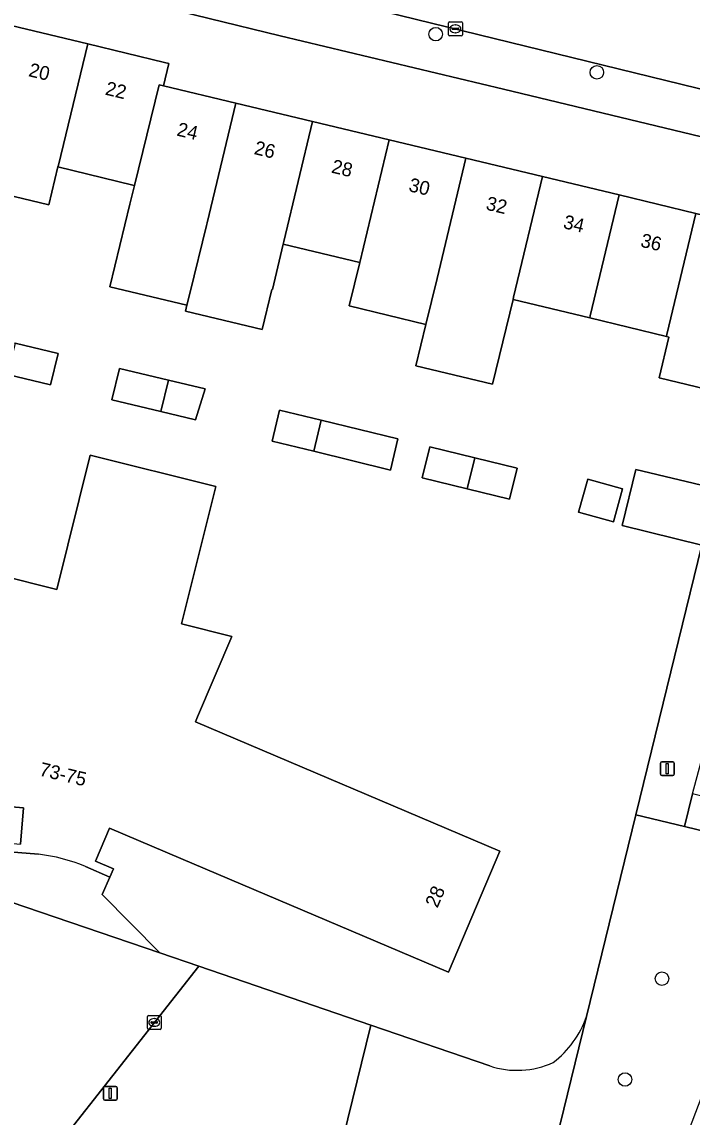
# Model space of a CAD drawing. Extents: x 162803 to 163818, y 381639 to 382475.
# Drawn here: x 163610.4 to 163658.8, y 381999.1 to 382078.3 of the extents above; entities that cross this region are included whole.
import ezdxf

# ---------------------------------------------------------------- set-up
doc = ezdxf.new("R2010")
doc.units = 0
for name, color, linetype in [('IMGEO_Boom', 7, 'Continuous'), ('IMGEO_Erf', 7, 'Continuous'), ('IMGEO_Groenvoorziening', 7, 'Continuous'), ('IMGEO_Kolk', 7, 'Continuous'), ('IMGEO_Lichtmast', 7, 'Continuous'), ('IMGEO_Pand', 7, 'Continuous'), ('IMGEO_Pand_nummerreeks', 7, 'Continuous'), ('IMGEO_Rijbaan_lokaal_open', 7, 'Continuous'), ('IMGEO_Voetpad_open', 7, 'Continuous')]:
    doc.layers.add(name, color=color, linetype=linetype)

msp = doc.modelspace()

# ---------------------------------------------------------------- linework, layer by layer
at = {"layer": 'IMGEO_Boom'}
for centre in [(163640.299, 382077.438), (163651.949, 382074.677), (163656.65, 382009.152), (163653.982, 382001.857)]:
    msp.add_circle(centre, 0.489, dxfattribs=at)
at = {"layer": 'IMGEO_Erf'}
for points in [[(163598.231, 382084.857), (163596.129, 382075.97), (163597.286, 382075.691), (163598.504, 382080.746), (163604.039, 382079.413), (163609.599, 382078.073), (163615.14, 382076.738), (163620.691, 382075.401), (163620.995, 382075.328), (163620.608, 382073.706), (163625.84, 382072.453), (163631.382, 382071.125), (163636.926, 382069.797), (163642.469, 382068.47), (163648.012, 382067.142), (163653.555, 382065.814), (163659.108, 382064.484), (163664.991, 382063.075), (163666.266, 382068.227), (163665.679, 382068.37), (163665.727, 382068.515), (163665.309, 382068.616), (163645.196, 382073.47), (163629.042, 382077.327)], [(163599.47, 382060.292), (163604.971, 382058.948), (163604.352, 382056.413), (163609.885, 382055.087), (163612.997, 382054.341), (163612.454, 382052.077), (163609.337, 382052.827), (163603.802, 382054.16), (163598.289, 382055.487)], [(163620.427, 382050.157), (163616.88, 382051.011), (163617.433, 382053.277), (163620.982, 382052.427), (163623.622, 382051.794), (163622.929, 382049.555)], [(163628.462, 382048.013), (163629.012, 382050.264), (163632.024, 382049.528), (163637.565, 382048.174), (163637.016, 382045.923), (163631.474, 382047.277)], [(163639.87, 382047.611), (163643.114, 382046.818), (163646.189, 382046.067), (163645.639, 382043.816), (163642.568, 382044.566), (163639.32, 382045.36)], [(163650.62, 382042.889), (163651.284, 382045.269), (163653.806, 382044.564), (163653.142, 382042.185)]]:
    msp.add_lwpolyline(points, close=True, dxfattribs=at)
for points in [[(163661.846, 382051.291), (163656.45, 382052.591), (163657.16, 382055.539), (163656.973, 382055.584), (163651.432, 382056.92), (163645.886, 382058.257), (163644.4, 382052.125), (163638.863, 382053.459), (163639.584, 382056.452), (163634.042, 382057.788), (163634.809, 382060.927), (163629.266, 382062.263), (163628.483, 382058.979), (163628.444, 382058.988), (163627.743, 382056.082), (163622.212, 382057.416), (163622.313, 382057.833), (163616.742, 382059.177), (163618.184, 382065.145), (163618.516, 382066.502), (163618.402, 382066.529), (163612.979, 382067.836), (163612.32, 382065.102), (163606.789, 382066.436)], [(163608.666, 382038.338), (163612.892, 382037.281), (163615.321, 382046.999), (163624.393, 382044.731), (163621.911, 382034.802), (163625.548, 382033.892), (163623.074, 382028.073), (163622.926, 382027.725), (163644.934, 382018.364), (163641.212, 382009.612), (163621.865, 382017.841), (163616.708, 382020.035), (163615.687, 382017.636), (163616.99, 382017.081), (163616.74, 382016.494), (163616.191, 382015.229), (163620.346, 382011.016), (163623.164, 382010.056), (163635.601, 382005.793), (163644.197, 382002.846)], [(163659.527, 382040.504), (163653.778, 382041.907), (163654.767, 382045.959), (163660.518, 382044.589)], [(163651.195, 382006.406), (163654.772, 382021.002), (163659.527, 382040.504)]]:
    msp.add_lwpolyline(points, dxfattribs=at)
for centre, radius, start, end in [((163644.573, 382008.682), 7.002, 307.08119, 341.02891), ((163646.181, 382008.757), 6.235, 251.44263, 294.78175)]:
    msp.add_arc(centre, radius, start, end, dxfattribs=at)
at = {"layer": 'IMGEO_Groenvoorziening'}
msp.add_lwpolyline([(163666.215, 382018.231), (163658.284, 382020.151), (163654.772, 382021.002), (163651.195, 382006.406), (163646.249, 381986.222), (163652.952, 381983.328), (163659.287, 382000)], close=True, dxfattribs=at)
for points in [[(163646.249, 381986.222), (163635.961, 381990.663), (163632.281, 381992.245), (163635.601, 382005.793), (163623.164, 382010.056), (163615.267, 382000), (163615.009, 381999.672), (163611.174, 381994.789), (163628.032, 381987.54), (163633.59, 381985.15), (163643.98, 381980.682)], [(163644.197, 382002.846), (163635.601, 382005.793), (163632.281, 381992.245), (163635.961, 381990.663), (163646.249, 381986.222), (163651.195, 382006.406)]]:
    msp.add_lwpolyline(points, dxfattribs=at)
for centre, radius, start, end in [((163644.573, 382008.682), 7.002, 307.08119, 341.02891), ((163646.181, 382008.757), 6.235, 251.44263, 294.78175)]:
    msp.add_arc(centre, radius, start, end, dxfattribs=at)
at = {"layer": 'IMGEO_Kolk'}
for p, q in [((163641.22, 382077.398), (163641.22, 382078.25)), ((163641.295, 382078.324), (163642.147, 382078.324)), ((163641.479, 382077.818), (163641.479, 382077.83)), ((163641.917, 382077.781), (163641.519, 382077.781)), ((163641.522, 382077.867), (163641.92, 382077.867)), ((163641.708, 382078.104), (163641.733, 382078.104)), ((163641.963, 382077.83), (163641.963, 382077.818)), ((163642.221, 382078.25), (163642.221, 382077.398)), ((163642.147, 382077.324), (163641.295, 382077.324)), ((163641.731, 382077.544), (163641.706, 382077.544)), ((163619.447, 382005.559), (163619.447, 382006.411)), ((163619.522, 382006.485), (163620.374, 382006.485)), ((163620.448, 382006.411), (163620.448, 382005.559)), ((163619.706, 382005.979), (163619.706, 382005.991)), ((163620.144, 382005.942), (163619.746, 382005.942)), ((163619.749, 382006.028), (163620.147, 382006.028)), ((163619.958, 382005.705), (163619.933, 382005.705)), ((163619.935, 382006.265), (163619.96, 382006.265)), ((163620.19, 382005.991), (163620.19, 382005.979)), ((163620.374, 382005.485), (163619.522, 382005.485))]:
    msp.add_line(p, q, dxfattribs=at)
for points in [[(163641.22, 382077.398), (163641.22, 382078.25)], [(163641.295, 382078.324), (163642.147, 382078.324)], [(163642.221, 382078.25), (163642.221, 382077.398)], [(163642.147, 382077.324), (163641.295, 382077.324)], [(163619.447, 382005.559), (163619.447, 382006.411)], [(163619.522, 382006.485), (163620.374, 382006.485)], [(163620.448, 382006.411), (163620.448, 382005.559)], [(163620.374, 382005.485), (163619.522, 382005.485)]]:
    msp.add_lwpolyline(points, dxfattribs=at)
for centre, radius, start, end in [((163641.297, 382078.248), 0.0765, 91.55205, 178.44795), ((163641.297, 382078.248), 0.0765, 91.55205, 178.44795), ((163641.519, 382077.827), 0.0403, 85.87752, 175.75265), ((163641.516, 382077.817), 0.0366, 178.93798, 274.71019), ((163641.92, 382077.824), 0.043, 264.86636, 352.45326), ((163641.924, 382077.829), 0.0386, 1.73085, 96.63898), ((163642.145, 382078.248), 0.0765, 1.55205, 88.44795), ((163642.145, 382078.248), 0.0765, 1.55205, 88.44795), ((163641.297, 382077.4), 0.0765, 181.55205, 268.44795), ((163641.297, 382077.4), 0.0765, 181.55205, 268.44795), ((163642.145, 382077.4), 0.0765, 271.55205, 358.44795), ((163642.145, 382077.4), 0.0765, 271.55205, 358.44795), ((163619.524, 382006.409), 0.0765, 91.55205, 178.44795), ((163619.524, 382006.409), 0.0765, 91.55205, 178.44795), ((163620.372, 382006.409), 0.0765, 1.55205, 88.44795), ((163620.372, 382006.409), 0.0765, 1.55205, 88.44795), ((163619.746, 382005.988), 0.0403, 85.87752, 175.75265), ((163619.743, 382005.978), 0.0366, 178.93798, 274.71019), ((163620.147, 382005.985), 0.043, 264.86636, 352.45326), ((163620.151, 382005.99), 0.0386, 1.73085, 96.63898), ((163619.524, 382005.561), 0.0765, 181.55205, 268.44795), ((163619.524, 382005.561), 0.0765, 181.55205, 268.44795), ((163620.372, 382005.561), 0.0765, 271.55205, 358.44795), ((163620.372, 382005.561), 0.0765, 271.55205, 358.44795)]:
    msp.add_arc(centre, radius, start, end, dxfattribs=at)
for centre, major_axis, ratio, start_param, end_param in [((163641.707, 382077.824), (-0.387, 0.002), 0.722429, 4.712389, 7.853982), ((163641.732, 382077.824), (-0.39, 0.002), 0.717154, 1.570796, 4.712389), ((163619.934, 382005.985), (-0.387, 0.002), 0.722429, 4.712389, 7.853982), ((163619.959, 382005.985), (-0.39, 0.002), 0.717154, 1.570796, 4.712389)]:
    msp.add_ellipse(centre, major_axis=major_axis, ratio=ratio, start_param=start_param, end_param=end_param, dxfattribs=at)
at = {"layer": 'IMGEO_Lichtmast'}
for p, q in [((163656.542, 382023.934), (163656.542, 382024.734)), ((163656.542, 382024.734), (163656.542, 382023.934)), ((163656.642, 382024.834), (163657.432, 382024.834)), ((163657.432, 382024.834), (163656.642, 382024.834)), ((163657.532, 382024.734), (163657.532, 382023.934)), ((163657.532, 382023.934), (163657.532, 382024.734)), ((163657.432, 382023.834), (163656.642, 382023.834)), ((163656.642, 382023.834), (163657.432, 382023.834)), ((163616.27, 382000.46), (163616.27, 382001.26)), ((163616.27, 382001.26), (163616.27, 382000.46)), ((163616.37, 382001.36), (163617.16, 382001.36)), ((163617.16, 382001.36), (163616.37, 382001.36)), ((163617.26, 382001.26), (163617.26, 382000.46)), ((163617.26, 382000.46), (163617.26, 382001.26)), ((163617.16, 382000.36), (163616.37, 382000.36)), ((163616.37, 382000.36), (163617.16, 382000.36))]:
    msp.add_line(p, q, dxfattribs=at)
for points in [[(163656.962, 382024.709), (163657.112, 382024.709), (163657.112, 382023.959), (163656.962, 382023.959), (163656.962, 382024.709)], [(163616.69, 382001.235), (163616.84, 382001.235), (163616.84, 382000.485), (163616.69, 382000.485), (163616.69, 382001.235)]]:
    msp.add_lwpolyline(points, dxfattribs=at)
for centre, start, end in [((163656.642, 382024.734), 90, 180), ((163656.642, 382024.734), 90, 180), ((163657.432, 382024.734), 0, 90), ((163657.432, 382024.734), 360, 90), ((163656.642, 382023.934), 180, 270), ((163656.642, 382023.934), 180, 270), ((163657.432, 382023.934), 270, 0), ((163657.432, 382023.934), 270, 0), ((163616.37, 382001.26), 90, 180), ((163616.37, 382001.26), 90, 180), ((163617.16, 382001.26), 0, 90), ((163617.16, 382001.26), 360, 90), ((163616.37, 382000.46), 180, 270), ((163616.37, 382000.46), 180, 270), ((163617.16, 382000.46), 270, 0), ((163617.16, 382000.46), 270, 0)]:
    msp.add_arc(centre, 0.1, start, end, dxfattribs=at)
at = {"layer": 'IMGEO_Pand'}
for points in [[(163609.599, 382078.073), (163606.789, 382066.436), (163612.32, 382065.102), (163612.979, 382067.836), (163613.012, 382067.971), (163615.14, 382076.738)], [(163620.608, 382073.706), (163620.995, 382075.328), (163620.691, 382075.401), (163615.14, 382076.738), (163613.012, 382067.971), (163612.979, 382067.836), (163618.402, 382066.529), (163618.516, 382066.502), (163620.295, 382073.781)], [(163625.84, 382072.453), (163620.608, 382073.706), (163620.295, 382073.781), (163618.516, 382066.502), (163618.184, 382065.145), (163616.742, 382059.177), (163622.313, 382057.833), (163622.544, 382058.79), (163623.715, 382063.601), (163623.762, 382063.792)], [(163631.382, 382071.125), (163625.84, 382072.453), (163623.762, 382063.792), (163623.715, 382063.601), (163622.544, 382058.79), (163622.313, 382057.833), (163622.212, 382057.416), (163627.743, 382056.082), (163628.444, 382058.988), (163628.483, 382058.979), (163629.266, 382062.263), (163629.311, 382062.447)], [(163631.382, 382071.125), (163629.311, 382062.447), (163629.266, 382062.263), (163634.809, 382060.927), (163636.926, 382069.797)], [(163639.584, 382056.452), (163640.391, 382059.761), (163642.469, 382068.47), (163636.926, 382069.797), (163634.809, 382060.927), (163634.042, 382057.788)], [(163648.012, 382067.142), (163642.469, 382068.47), (163640.391, 382059.761), (163639.584, 382056.452), (163638.863, 382053.459), (163644.4, 382052.125), (163645.886, 382058.257), (163645.93, 382058.418)], [(163653.555, 382065.814), (163648.012, 382067.142), (163645.93, 382058.418), (163645.886, 382058.257), (163651.432, 382056.92), (163651.47, 382057.075)], [(163653.555, 382065.814), (163651.47, 382057.075), (163651.432, 382056.92), (163656.973, 382055.584), (163657.009, 382055.732), (163659.108, 382064.484)], [(163664.991, 382063.075), (163659.108, 382064.484), (163657.009, 382055.732), (163656.973, 382055.584), (163657.16, 382055.539), (163656.45, 382052.591), (163661.846, 382051.291), (163662.557, 382054.238), (163662.844, 382054.169)], [(163609.885, 382055.087), (163609.337, 382052.827), (163612.454, 382052.077), (163612.997, 382054.341)], [(163620.427, 382050.157), (163620.982, 382052.427), (163617.433, 382053.277), (163616.88, 382051.011)], [(163620.982, 382052.427), (163620.427, 382050.157), (163622.929, 382049.555), (163623.622, 382051.794)], [(163632.024, 382049.528), (163629.012, 382050.264), (163628.462, 382048.013), (163631.474, 382047.277)], [(163632.024, 382049.528), (163631.474, 382047.277), (163637.016, 382045.923), (163637.565, 382048.174)], [(163643.114, 382046.818), (163639.87, 382047.611), (163639.32, 382045.36), (163642.568, 382044.566)], [(163642.568, 382044.566), (163645.639, 382043.816), (163646.189, 382046.067), (163643.114, 382046.818)], [(163659.672, 382041.1), (163660.395, 382044.081), (163660.518, 382044.589), (163654.767, 382045.959), (163653.778, 382041.907), (163659.527, 382040.504)], [(163653.142, 382042.185), (163653.806, 382044.564), (163651.284, 382045.269), (163650.62, 382042.889)]]:
    msp.add_lwpolyline(points, close=True, dxfattribs=at)
for points in [[(163622.926, 382027.725), (163623.074, 382028.073), (163625.548, 382033.892), (163621.911, 382034.802), (163624.393, 382044.731), (163615.321, 382046.999), (163612.892, 382037.281), (163608.666, 382038.338)], [(163614.965, 382017.249), (163616.74, 382016.494), (163616.99, 382017.081), (163615.687, 382017.636), (163616.708, 382020.035), (163621.865, 382017.841), (163641.212, 382009.612), (163644.934, 382018.364), (163622.926, 382027.725)], [(163602.38, 382022.18), (163610.486, 382021.513), (163610.27, 382018.881)], [(163608.885, 382018.364), (163611.579, 382018.143)]]:
    msp.add_lwpolyline(points, dxfattribs=at)
msp.add_arc((163610.334, 382006.568), 11.642, 66.55912, 83.86049, dxfattribs=at)
at = {"layer": 'IMGEO_Rijbaan_lokaal_open'}
for points in [[(163636.73, 382085.267), (163634.65, 382085.754), (163622.66, 382088.645), (163622.47, 382088.691), (163621.56, 382088.897), (163617.451, 382089.866), (163617.198, 382089.924), (163607.936, 382092.165), (163604.562, 382093.007), (163593.097, 382095.787), (163591.595, 382090.004), (163596.324, 382088.854), (163599.971, 382087.967), (163600.372, 382087.87), (163629.841, 382080.749), (163664.817, 382072.158), (163666.019, 382071.717), (163667.861, 382078.325)], [(163623.164, 382010.056), (163620.346, 382011.016), (163602.001, 382017.266), (163601.429, 382017.461), (163601.196, 382013.906), (163600.908, 382012.972), (163600.457, 382005.277)], [(163610.988, 381994.552), (163611.174, 381994.789), (163615.009, 381999.672), (163615.267, 382000), (163623.164, 382010.056)]]:
    msp.add_lwpolyline(points, dxfattribs=at)
at = {"layer": 'IMGEO_Voetpad_open'}
for points in [[(163559.189, 382097.863), (163558.159, 382098.11), (163557.87, 382096.854), (163553.319, 382097.956), (163552.839, 382095.909), (163593.642, 382085.978), (163596.61, 382085.263), (163598.231, 382084.857), (163629.042, 382077.327), (163645.196, 382073.47), (163665.309, 382068.616), (163665.727, 382068.515), (163665.679, 382068.37), (163666.266, 382068.227), (163666.019, 382071.717), (163664.817, 382072.158), (163629.841, 382080.749)], [(163660.091, 382034.993), (163661.448, 382040.679), (163659.672, 382041.1), (163659.527, 382040.504), (163654.772, 382021.002), (163658.284, 382020.151), (163658.854, 382022.502), (163659.812, 382026.002), (163660.724, 382030.17)], [(163611.579, 382018.143), (163608.885, 382018.364), (163608.937, 382018.991), (163610.27, 382018.881), (163610.486, 382021.513), (163602.38, 382022.18), (163602.001, 382017.266), (163620.346, 382011.016), (163616.191, 382015.229), (163616.74, 382016.494), (163614.965, 382017.249)]]:
    msp.add_lwpolyline(points, dxfattribs=at)
msp.add_lwpolyline([(163689.854, 382014.976), (163670.479, 382019.69), (163666.928, 382020.549), (163658.854, 382022.502), (163658.284, 382020.151), (163666.215, 382018.231), (163668.349, 382017.714), (163713.974, 382006.444), (163714.576, 382006.296), (163716.275, 382005.874), (163716.869, 382005.726), (163728.935, 382002.916), (163729.319, 382005.259), (163728.467, 382005.464), (163726.877, 382005.867), (163720.727, 382007.439), (163718.389, 382007.999)], close=True, dxfattribs=at)
msp.add_arc((163610.334, 382006.568), 11.642, 66.55912, 83.86049, dxfattribs=at)

# ---------------------------------------------------------------- texts
at = {"layer": 'IMGEO_Pand_nummerreeks'}
for s, rotation, p in [('20', 346.45572, (163610.803, 382074.41)), ('22', 346.45528, (163616.344, 382073.075)), ('24', 346.52976, (163621.521, 382070.116)), ('26', 346.52976, (163627.108, 382068.777)), ('28', 346.52981, (163632.698, 382067.437)), ('30', 346.52981, (163638.285, 382066.099)), ('32', 346.52976, (163643.866, 382064.763)), ('34', 346.52981, (163649.456, 382063.423)), ('36', 346.52981, (163655.043, 382062.085)), ('73-75', 346.63862, (163611.575, 382023.844)), ('28', 66.88709, (163640.416, 382014.208))]:
    msp.add_text(s, height=1, rotation=rotation, dxfattribs=at).set_placement(p)

doc.saveas('drawing.dxf')
